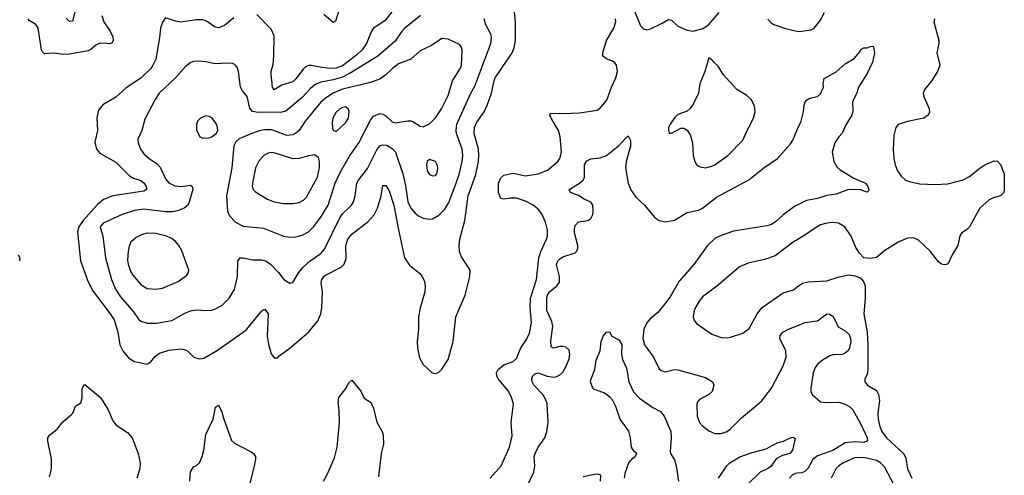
# Model space of a CAD drawing. Header units: inches. Extents: x 1649636 to 1815363, y 506543 to 641975.
# Tile 365 of 656: x 1714990 to 1721335, y 613489 to 616424. Entities that reach past the tile are written whole.
import ezdxf

# ---------------------------------------------------------------- set-up
doc = ezdxf.new("R2010")
doc.units = ezdxf.units.IN
doc.header["$MEASUREMENT"] = 0
doc.layers.add('B7611', color=7, linetype='Continuous')
doc.layers.add('B7621', color=7, linetype='Continuous')

msp = doc.modelspace()

# ---------------------------------------------------------------- linework, layer by layer
at = {"layer": 'B7611', "color": 5}
for points, elevation in [([(1716370, 616435.6), (1716310, 616387.4), (1716270, 616371), (1716250, 616375.1), (1716193.7, 616413.7), (1716170, 616423.1), (1716130, 616423.9), (1716028.6, 616408.6), (1715994.1, 616414.1), (1715930, 616435.3), (1715910, 616408.7), (1715897.1, 616370), (1715891.5, 616310), (1715865.9, 616170), (1715848.1, 616130), (1715833.6, 616110), (1715770, 616046.4), (1715676, 615984), (1715610, 615924.4), (1715524.7, 615875.3), (1715498.3, 615841.7), (1715487.5, 615792.5), (1715490.2, 615709.8), (1715474.2, 615634.2), (1715484.9, 615590), (1715505.2, 615565.2), (1715610, 615505.5), (1715697.7, 615417.7), (1715723.7, 615403.7), (1715770, 615388), (1715790, 615374), (1715803.8, 615350), (1715806.3, 615333.7), (1715806.3, 615330), (1715790, 615318.4), (1715590.6, 615289.4), (1715530, 615265), (1715490, 615233.9), (1715398.5, 615130), (1715370.9, 615090), (1715362.4, 615057.6), (1715381.8, 614870), (1715425.9, 614745.9), (1715459.4, 614679.4), (1715573.2, 614530), (1715598.6, 614490), (1715622.3, 614410), (1715634.7, 614330), (1715655.2, 614290), (1715690, 614244.9), (1715730, 614222), (1715810, 614205.3), (1715830, 614214.9), (1715864, 614256), (1715890, 614275.2), (1715950, 614294.3), (1716030, 614302.7), (1716050, 614300.2), (1716070, 614291.3), (1716110, 614251.2), (1716124.8, 614244.8), (1716150, 614239.8), (1716176.4, 614243.6), (1716256.9, 614290), (1716430, 614410.1), (1716453.2, 614430), (1716550, 614548), (1716570, 614559.1), (1716590.2, 614530), (1716585.1, 614385.1), (1716592.8, 614332.8), (1716610.6, 614270.6), (1716630, 614244.7), (1716650, 614244.7), (1716661.6, 614258.4), (1716730, 614308.9), (1716850, 614410.3), (1716910, 614483.1), (1716929.8, 614530), (1716937.5, 614570), (1716940.2, 614670), (1716931.6, 614730), (1716936.1, 614750), (1716949.1, 614770), (1716961.2, 614778.8), (1717061.3, 614830), (1717081.5, 614850), (1717093.4, 614886.6), (1717091.4, 614970), (1717103.8, 615010), (1717130, 615042.6), (1717235.4, 615124.6), (1717273.4, 615166.6), (1717295, 615210), (1717318, 615290), (1717330, 615354.8), (1717344.5, 615355.5), (1717350, 615354.9), (1717370, 615321.3), (1717400.4, 615230), (1717430.1, 615070.1), (1717470.2, 614890), (1717501.6, 614841.6), (1717567, 614790), (1717584.2, 614770), (1717598.2, 614738.2), (1717602, 614710), (1717599.6, 614670), (1717570, 614566), (1717559.8, 614510), (1717559.3, 614430), (1717551.2, 614350), (1717553.4, 614310), (1717566.6, 614246.6), (1717590, 614203), (1717648.5, 614148.5), (1717670, 614144.9), (1717690, 614153), (1717710, 614173), (1717750, 614234.8), (1717783.9, 614350), (1717799.1, 614510), (1717859.7, 614650), (1717889.6, 614770.4), (1717891.6, 614810), (1717836.6, 614896.6), (1717824.2, 614930), (1717821.6, 614970), (1717826.8, 615010), (1717857.4, 615130), (1717879.4, 615290), (1717930, 615426.7), (1717945.3, 615510), (1717949.4, 615550), (1717946.7, 615590), (1717918.1, 615690), (1717920.7, 615730), (1717936.5, 615763.5), (1717981.8, 615830), (1718003.2, 615876.8), (1718029.3, 615950), (1718046.4, 616030), (1718054.5, 616050), (1718163.2, 616210), (1718176.5, 616243.5), (1718183.9, 616290), (1718184.6, 616410), (1718165.6, 616590)], 820), ([(1715349, 616489), (1715330, 616414), (1715310, 616412), (1715290, 616433)], 760), ([(1717438.7, 616541.3), (1717342.7, 616417.3), (1717269.3, 616370), (1717254.1, 616345.9), (1717224.7, 616270), (1717197.2, 616230), (1717163.1, 616196.9), (1717070, 616126.2), (1717030, 616112.7), (1716990, 616110.4), (1716935.8, 616115.8), (1716870, 616129.8), (1716850, 616128.9), (1716830, 616118.8), (1716815.7, 616104.3), (1716770, 616043.1), (1716750, 616023.4), (1716678.4, 616001.6), (1716630, 615972), (1716619.7, 615990), (1716609.8, 616070), (1716609.8, 616090), (1716622.1, 616137.9), (1716628.3, 616190), (1716630, 616320.9), (1716610, 616362), (1716517.1, 616457.1)], 820), ([(1715518.2, 616450), (1715532.8, 616410), (1715572, 616350), (1715590, 616313.7), (1715591.6, 616290), (1715584.9, 616275.1), (1715570, 616267.9), (1715530, 616273), (1715502, 616270), (1715479.4, 616260.6), (1715447.5, 616232.5), (1715430, 616223.4), (1715310, 616202.6), (1715270, 616200.6), (1715212.2, 616207.8), (1715150, 616203.6), (1715136.2, 616216.2), (1715129.8, 616229.8), (1715108.4, 616370), (1715093.9, 616393.9), (1715050, 616418.7), (1715043.8, 616430)], 780), ([(1717571.5, 616450), (1717470, 616367), (1717450, 616346.4), (1717410, 616285.6), (1717298.2, 616190), (1717119.8, 616080.2), (1717070, 616054.6), (1717010, 616035.5), (1716930, 616022.5), (1716893.2, 616006.8), (1716860.4, 615979.6), (1716810, 615923.4), (1716705.4, 615834.6), (1716670, 615825.5), (1716609, 615829), (1716525.9, 615825.9), (1716490, 615832.9), (1716473.1, 615853.1), (1716455.3, 615930), (1716425.9, 615965.9), (1716412.7, 615990), (1716399.7, 616090), (1716390, 616119), (1716376.1, 616136.1), (1716361.6, 616141.6), (1716330, 616144), (1716250, 616139.2), (1716190, 616152.3), (1716143.4, 616156.6), (1716110, 616154.7), (1716091.5, 616148.5), (1716058, 616122), (1715994.6, 616050), (1715888.8, 615950), (1715861.5, 615910), (1715796.5, 615783.5), (1715776.5, 615710), (1715750, 615654), (1715752.9, 615630), (1715769.1, 615590), (1715790, 615559.5), (1715823.1, 615530), (1715875.8, 615495.8), (1715895, 615475), (1715930, 615398.7), (1715950, 615372.6), (1715990, 615354), (1716030, 615350.2), (1716090, 615357.6), (1716102, 615350), (1716105.3, 615330), (1716078.9, 615241.1), (1716072, 615228), (1716050, 615209.7), (1716007, 615193), (1715973.6, 615186.4), (1715930, 615185.7), (1715790, 615202.5), (1715730, 615195.7), (1715650.7, 615169.3), (1715527.3, 615112.7), (1715508.8, 615090), (1715524.5, 615030), (1715542.7, 614890), (1715580.1, 614750), (1715607.6, 614687.6), (1715639, 614639), (1715722.1, 614542.1), (1715754.6, 614494.6), (1715770, 614482.8), (1715810, 614469.1), (1715870, 614468.1), (1715970, 614485.2), (1716050, 614531.4), (1716090, 614548.1), (1716130, 614554.4), (1716189.7, 614550.3), (1716227.2, 614552.8), (1716256.6, 614563.4), (1716294.8, 614585.2), (1716339.7, 614630), (1716373.5, 614686.5), (1716394.2, 614770), (1716395.1, 614870), (1716409.8, 614890.2), (1716430, 614890.3), (1716490, 614878), (1716550, 614876.9), (1716576.3, 614870), (1716606.7, 614850), (1716656.4, 614796.4), (1716690.7, 614750), (1716730, 614726.4), (1716750, 614730.7), (1716786.8, 614793.2), (1716816.9, 614830), (1716860.4, 614870), (1716930, 614918.5), (1716953.3, 614946.7), (1717050, 615143.2), (1717070, 615173), (1717128.8, 615230), (1717141.1, 615250), (1717152.2, 615290), (1717162.5, 615370), (1717172.8, 615390), (1717230, 615465.5), (1717290, 615586.3), (1717310, 615611.1), (1717330, 615618.5), (1717354.8, 615614.8), (1717390, 615595.2), (1717411.9, 615570), (1717459.2, 615430), (1717476.4, 615356.4), (1717491.3, 615250), (1717510, 615210.2), (1717537.6, 615177.6), (1717560, 615160), (1717590, 615144.7), (1717630, 615138.3), (1717650, 615140.9), (1717690, 615164.9), (1717730, 615204.4), (1717754.7, 615245.3), (1717802.3, 615370), (1717824.4, 615435.6), (1717840.7, 615510), (1717844.2, 615550), (1717840.2, 615590), (1717804.3, 615690), (1717801.9, 615710), (1717807.2, 615750), (1717897.4, 615950), (1717923.2, 615996.8), (1718026, 616270), (1718029, 616309), (1718025.5, 616330), (1717993.5, 616390), (1717982.6, 616430)], 840), ([(1717044.6, 616475.4), (1717024.7, 616415.3), (1717010, 616406), (1716950, 616456.5)], 780), ([(1718020.3, 613470), (1718092.8, 613550), (1718146, 613670), (1718163.3, 613743.3), (1718156, 613830), (1718172.2, 613950), (1718159.6, 613990), (1718139, 614030), (1718072.1, 614110), (1718063.4, 614130), (1718062, 614150), (1718072.3, 614170), (1718110, 614199.7), (1718170, 614222.8), (1718190, 614242), (1718218.5, 614310), (1718255.7, 614364.3), (1718275.2, 614404.8), (1718287.2, 614470), (1718278.1, 614570), (1718282, 614630), (1718320.8, 614750), (1718334.4, 614890), (1718348, 614930), (1718385.2, 615010), (1718390.6, 615030), (1718391.4, 615068.6), (1718378.7, 615118.7), (1718353.8, 615173.8), (1718330, 615203.5), (1718298, 615230), (1718250, 615254), (1718190, 615273.2), (1718150, 615274.4), (1718110, 615268.7), (1718090, 615271.6), (1718075, 615310), (1718074.2, 615370), (1718090, 615406.2), (1718110, 615421.4), (1718170, 615434.9), (1718250, 615419.1), (1718330, 615430.2), (1718390, 615454), (1718457.2, 615510), (1718470.7, 615530), (1718480.6, 615570), (1718473.3, 615670), (1718462, 615710), (1718413.5, 615790), (1718405.4, 615810), (1718410, 615822.8), (1718490, 615819.8), (1718596.5, 615823.5), (1718710, 615841.7), (1718727.3, 615852.7), (1718774.2, 615905.8), (1718802.2, 615990), (1718830.7, 616050), (1718842, 616090), (1718836.2, 616130), (1718825.8, 616145.8), (1718810, 616157.4), (1718771.6, 616171.6), (1718746.6, 616190), (1718748.3, 616210), (1718771.7, 616290), (1718818.6, 616370), (1718830.6, 616410), (1718829.1, 616430)], 780), ([(1718953.8, 616473.8), (1718990, 616384), (1719010, 616364.9), (1719030, 616359.1), (1719050, 616364), (1719130, 616401), (1719170, 616426), (1719190, 616421), (1719230, 616382.8), (1719290, 616356), (1719330, 616351), (1719392.5, 616367.5), (1719429.1, 616390.9), (1719497.2, 616470)], 780), ([(1719810, 616428), (1719830, 616404.9), (1719850, 616392), (1719930, 616365.7), (1720000, 616350.8)], 780), ([(1718254.5, 613410), (1718303.5, 613510), (1718308.8, 613550), (1718304.8, 613610), (1718310.9, 613630), (1718331.6, 613670), (1718374, 613730), (1718386, 613770), (1718395.3, 613830), (1718388.6, 613948.6), (1718378.9, 613978.9), (1718361.1, 614010), (1718302.9, 614070), (1718292, 614090), (1718290, 614111.3), (1718297, 614130), (1718310, 614143), (1718330, 614148.2), (1718388.3, 614128.3), (1718430, 614121.1), (1718450, 614125.2), (1718470, 614135.9), (1718490, 614154.3), (1718510, 614187.2), (1718530, 614239.1), (1718535.4, 614270), (1718530, 614294.3), (1718510, 614313.6), (1718490, 614319.3), (1718470, 614318.5), (1718430, 614307.3), (1718415.5, 614315.5), (1718412.9, 614352.9), (1718425.3, 614450), (1718418.8, 614478.8), (1718386.5, 614550), (1718386.3, 614630), (1718391.4, 614650), (1718403.2, 614670), (1718451.5, 614710), (1718467.7, 614732.3), (1718468.1, 614770), (1718450, 614838), (1718449.2, 614850), (1718456.4, 614870), (1718470, 614884.4), (1718490, 614896.1), (1718570, 614923), (1718578, 614930), (1718587, 614950), (1718587.3, 614970), (1718564.7, 615050), (1718563.9, 615076.1), (1718570, 615098), (1718590, 615121), (1718650, 615130.8), (1718670, 615142.8), (1718682.7, 615170), (1718686, 615190), (1718682.7, 615230), (1718670, 615249), (1718627.3, 615267.3), (1718590, 615291.5), (1718539, 615310), (1718529.4, 615330), (1718597, 615370), (1718620.7, 615390), (1718629.6, 615410), (1718628.6, 615490), (1718645.1, 615514.9), (1718670, 615527.3), (1718730, 615534.9), (1718770, 615548.8), (1718847.3, 615610), (1718910, 615676), (1718925.5, 615645.5), (1718925.6, 615610), (1718897.3, 615510), (1718894, 615470), (1718911.6, 615371.6), (1718927.5, 615327.5), (1718960.7, 615280.7), (1719015.5, 615230), (1719083, 615150), (1719098, 615138), (1719111, 615130), (1719150, 615122.4), (1719210, 615133.2), (1719290, 615182.3), (1719363.1, 615196.9), (1719390, 615208.8), (1719480.1, 615279.9), (1719688.6, 615391.4), (1719784.7, 615470), (1719873.3, 615530), (1719956.3, 615623.7), (1719971.3, 615648.7), (1720000, 615713.8)], 760), ([(1720000, 615229.4), (1719990, 615224.5), (1719910, 615166.2), (1719859.2, 615120.8), (1719830, 615103.2), (1719804.6, 615095.4), (1719590, 615061.4), (1719510, 615034.4), (1719470, 615014), (1719422.3, 614970), (1719333.5, 614846.5), (1719240, 614740), (1719180.9, 614639.1), (1719147.5, 614592.5), (1719101.4, 614538.6), (1719050, 614494.5), (1719030.2, 614470), (1719011.1, 614430), (1719004.4, 614370), (1719015, 614330), (1719073.1, 614250), (1719110, 614174), (1719123.1, 614163.1), (1719150, 614156.4), (1719209.7, 614170.3), (1719230, 614168.7), (1719410, 614118.7), (1719454.4, 614090), (1719462.4, 614070), (1719452, 614028), (1719430.8, 614010), (1719370, 613978), (1719358, 613962), (1719352.5, 613947.5), (1719355.8, 613870), (1719370.6, 613830), (1719390, 613807.7), (1719430, 613774.8), (1719470, 613759.1), (1719510, 613758.7), (1719548.5, 613771.5), (1719573.3, 613790), (1719641.8, 613858.2), (1719770, 613966.5), (1719835.2, 614050), (1719910, 614194), (1719929.2, 614250), (1719926.5, 614290), (1719887.6, 614370), (1719891.2, 614390), (1719908, 614410), (1719943.7, 614430), (1720000, 614452.8)], 760), ([(1720000, 615006.2), (1719983.4, 614996.6), (1719857.4, 614902.6), (1719790, 614878.8), (1719684.2, 614855.8), (1719628.3, 614831.7), (1719490, 614713.3), (1719390, 614638), (1719367.4, 614610), (1719344.2, 614570), (1719335.3, 614550), (1719328.5, 614510), (1719334.4, 614490), (1719350, 614466), (1719450, 614398.4), (1719510, 614375.8), (1719550, 614373.7), (1719570, 614378), (1719650, 614404.4), (1719690, 614434.9), (1719742.6, 614530), (1719774, 614570), (1719910, 614665.3), (1719975.5, 614684.5), (1720000, 614702.2)], 780), ([(1714978.7, 614910), (1714991.1, 614890), (1714988.3, 614870)], 780), ([(1718886, 613470), (1718894.2, 613510), (1718915.8, 613570), (1718940.2, 613599.8), (1718956.3, 613610), (1718965.6, 613630), (1718950, 613642), (1718931.6, 613670), (1718926, 613730), (1718914, 613774), (1718859.9, 613850), (1718832.2, 613932.2), (1718811.1, 613971.1), (1718791.9, 613991.9), (1718757.1, 614017.1), (1718690, 614042.9), (1718682.9, 614050), (1718668, 614090), (1718671.6, 614110), (1718695.1, 614170), (1718704.8, 614230), (1718729.7, 614290), (1718737, 614350), (1718750, 614384.7), (1718770, 614412), (1718790, 614414), (1718805.4, 614385.4), (1718850, 614361), (1718870, 614332), (1718867.7, 614270), (1718874, 614234), (1718899, 614179), (1718915.5, 614090), (1718946, 614026), (1718984.7, 613984.7), (1719070, 613926), (1719119.2, 613899.2), (1719143.2, 613870), (1719185.3, 613770), (1719188.1, 613730), (1719181.8, 613641.8), (1719183.7, 613630), (1719208.4, 613588.4), (1719220.5, 613550), (1719235.6, 613450)], 740), ([(1716946.6, 613450), (1716970, 613493), (1717017.7, 613602.3), (1717035.1, 613670), (1717050.8, 613830), (1717048.6, 613908.6), (1717041.2, 613958.8), (1717045.2, 613990), (1717091.4, 614048.6), (1717110, 614084.7), (1717130, 614101), (1717187.7, 614030), (1717210, 613986.8), (1717250, 613960.7), (1717257.1, 613950), (1717270, 613921), (1717290.2, 613830.2), (1717324.4, 613770), (1717332.4, 613747.6), (1717333.7, 613690), (1717318.6, 613630), (1717301.6, 613478.4)], 780), ([(1715181.3, 613478.7), (1715195, 613530), (1715194, 613594), (1715171, 613709), (1715171, 613730), (1715184.2, 613750), (1715230, 613786), (1715266.9, 613833.1), (1715321.6, 613878.4), (1715331.1, 613890), (1715350, 613933.4), (1715384.2, 613955.8), (1715392.4, 613987.6), (1715393.1, 614046.9), (1715398.4, 614061.6), (1715410, 614073), (1715510.2, 613990), (1715559.8, 613910), (1715590, 613840.3), (1715610, 613814.2), (1715684, 613764), (1715715.2, 613730), (1715753.1, 613630), (1715764.9, 613570), (1715764.4, 613530), (1715745.3, 613470)], 780), ([(1716085.8, 613450), (1716090, 613510.4), (1716110, 613544), (1716130, 613551.4), (1716147.6, 613570), (1716166.3, 613610), (1716177, 613650), (1716190, 613750.7), (1716237.3, 613850), (1716252.3, 613927.7), (1716270, 613940.7), (1716290, 613904.7), (1716304.2, 613850), (1716353.4, 613713.4), (1716374.8, 613694.8), (1716480.7, 613640.7), (1716495.8, 613630), (1716508.9, 613610), (1716509, 613590), (1716496.3, 613530), (1716469.4, 613430)], 780), ([(1719492.2, 613470), (1719547.3, 613550), (1719566.6, 613570), (1719630, 613608.7), (1719710, 613636.3), (1719799.9, 613660.1), (1719870, 613698.9), (1719910.7, 613709.3), (1719950, 613727.2), (1719973.7, 613733.7), (1719986.8, 613726.8), (1719969.1, 613650), (1719951.7, 613630), (1719904.5, 613615.5), (1719865.2, 613594.8), (1719830, 613545.3), (1719810, 613531.7), (1719760.3, 613510), (1719675.7, 613424.3)], 740), ([(1718732, 613450), (1718735.3, 613490), (1718715.3, 613495.3), (1718694.5, 613494.5), (1718621.2, 613478.8)], 760), ([(1720000, 613501.6), (1719990, 613500.7), (1719970, 613491.6), (1719949.3, 613470)], 760)]:
    msp.add_lwpolyline(points, dxfattribs=dict(at, elevation=elevation))
for points, elevation in [([(1717710, 616302.4), (1717643, 616257), (1717570, 616223.5), (1717510.2, 616169.8), (1717430, 616139.1), (1717391.3, 616110), (1717350, 616068.7), (1717310, 616040.9), (1717242.1, 616017.9), (1717070, 615975.8), (1717009.7, 615950.3), (1716960.8, 615919.2), (1716929, 615891), (1716828.4, 615770), (1716789.6, 615710.4), (1716770, 615692.7), (1716750, 615682.2), (1716710, 615678.9), (1716613.7, 615713.7), (1716570, 615715.5), (1716532.7, 615707.3), (1716473.9, 615686.1), (1716403.7, 615656.3), (1716381.8, 615638.2), (1716368.9, 615611.1), (1716357.4, 615470), (1716322.4, 615290), (1716328.8, 615191.2), (1716341.4, 615161.4), (1716379.4, 615119.4), (1716430, 615093.2), (1716560.3, 615080.3), (1716690.2, 615030.2), (1716730, 615022.9), (1716770, 615025.2), (1716810, 615035.9), (1716850, 615057.2), (1716883.8, 615090), (1716930, 615152.4), (1716976.7, 615230), (1717023.4, 615370), (1717057.2, 615442.8), (1717115.4, 615544.6), (1717176.1, 615630), (1717250, 615776), (1717270, 615802.3), (1717310, 615819.5), (1717330, 615815.8), (1717350, 615804.2), (1717390, 615765.5), (1717410, 615759.6), (1717490, 615772.8), (1717510, 615771.6), (1717530, 615764.2), (1717570, 615738), (1717590, 615733), (1717630, 615754), (1717670, 615792.2), (1717707.4, 615850), (1717750, 615934.9), (1717778.7, 616030), (1717830, 616110.7), (1717835.8, 616130), (1717841.1, 616230), (1717834.7, 616250), (1717823.7, 616263.7), (1717750, 616299.1)], 860), ([(1719430, 616178), (1719403.8, 616090), (1719372.2, 616010), (1719364.9, 615950), (1719330, 615879.3), (1719310, 615852), (1719290, 615835.1), (1719230, 615812.3), (1719210, 615792.7), (1719180.7, 615750), (1719171.3, 615730), (1719171.6, 615711.6), (1719174, 615694), (1719190, 615692), (1719250, 615724.7), (1719270, 615724.7), (1719290, 615711.3), (1719310, 615682), (1719326, 615630), (1719330.3, 615550), (1719340.3, 615510), (1719350, 615490.7), (1719361.5, 615481.5), (1719375.1, 615475.1), (1719410, 615470.4), (1719450, 615479.6), (1719470, 615489.1), (1719551.9, 615548.1), (1719650, 615647), (1719676.5, 615710), (1719718, 615790), (1719729.8, 615830), (1719724.4, 615870), (1719703.5, 615910), (1719675.4, 615935.4), (1719610, 615973.6), (1719523.6, 616070), (1719490, 616124), (1719462, 616150), (1719450, 616168)], 780), ([(1717090, 615861.7), (1717070, 615859.3), (1717050, 615847.1), (1717030, 615828), (1717006.9, 615790), (1717002.3, 615762.3), (1717004.7, 615724.7), (1717010, 615711.3), (1717030, 615704.7), (1717090, 615758.7), (1717107.4, 615790), (1717112.3, 615832.3), (1717106, 615850)], 880), ([(1716190, 615805.1), (1716154.8, 615790), (1716136.3, 615770), (1716128, 615750), (1716130, 615714), (1716151, 615670), (1716170, 615660.5), (1716210, 615663.7), (1716230, 615670.5), (1716255.1, 615690), (1716266.6, 615710), (1716264.5, 615730), (1716257, 615750), (1716230, 615789.3), (1716210, 615800.7)], 860), ([(1716610, 615567.7), (1716590, 615564.1), (1716562.3, 615550), (1716530, 615512.8), (1716510, 615469.3), (1716489.3, 615370), (1716488.2, 615350), (1716494, 615330), (1716510, 615315.3), (1716586.8, 615266.8), (1716630, 615250.3), (1716690, 615239.1), (1716750, 615239), (1716790, 615246.3), (1716818.5, 615261.5), (1716838.4, 615281.6), (1716908.1, 615410), (1716921.8, 615470), (1716922, 615510), (1716915.8, 615535.8), (1716890, 615553.3), (1716850, 615547.1), (1716790, 615529.8), (1716750, 615527.8), (1716630, 615566.4)], 880), ([(1717630, 615524), (1717616, 615510), (1717610.7, 615490), (1717616.3, 615450), (1717630, 615426.8), (1717650, 615419.1), (1717670, 615420.7), (1717678, 615430), (1717682.9, 615450), (1717685.1, 615470), (1717680.9, 615490), (1717668.7, 615510)], 860), ([(1715810, 615049.8), (1715779, 615041), (1715739.8, 615020.2), (1715706, 614990), (1715694.4, 614965.6), (1715687.5, 614932.5), (1715684.9, 614875.1), (1715688.2, 614850), (1715704.2, 614804.2), (1715718.7, 614778.7), (1715770, 614717.3), (1715810, 614692.4), (1715870, 614688), (1715910, 614694), (1716010, 614736.9), (1716063.7, 614776.3), (1716076.2, 614790), (1716079.6, 614810), (1716035, 614935), (1716015.8, 614970), (1715994.3, 614994.3), (1715970, 615014), (1715930, 615032), (1715867.4, 615047.4)], 860)]:
    msp.add_lwpolyline(points, close=True, dxfattribs=dict(at, elevation=elevation))
at = {"layer": 'B7621', "color": 5}
for points, elevation in [([(1720000, 616350.8), (1720010, 616348.7), (1720090, 616358), (1720110, 616370.3), (1720150, 616420.3), (1720176.1, 616470)], 780), ([(1720883.7, 616430), (1720881.1, 616410), (1720913, 616290), (1720913.4, 616270), (1720900.5, 616210), (1720918.4, 616130), (1720904.4, 616090), (1720867.5, 616032.5), (1720823.1, 615976.9), (1720812.7, 615950), (1720816.4, 615930), (1720850.3, 615850), (1720851.9, 615828.1), (1720844.9, 615810), (1720816, 615790), (1720711.2, 615768.8), (1720650, 615749.4), (1720636.4, 615730), (1720622.5, 615677.5), (1720618.8, 615590), (1720622, 615530), (1720630.2, 615490), (1720646.7, 615450), (1720670, 615415.3), (1720698.4, 615390), (1720730, 615378.9), (1720790, 615367.2), (1720890, 615361.7), (1720970, 615365.6), (1721070, 615393.4), (1721110, 615412.8), (1721179.6, 615470), (1721210, 615488.8), (1721270, 615514.4), (1721290, 615513), (1721310, 615490.8), (1721333.6, 615430), (1721334.6, 615330), (1721330.9, 615310), (1721310, 615288.2), (1721262.6, 615277.4), (1721236, 615264), (1721177.7, 615210), (1721110, 615089.5), (1721090, 615069.6), (1721060.7, 615050), (1721048.5, 615031.5), (1721034.9, 614970), (1720999.1, 614910), (1720970, 614849.5), (1720950, 614844.7), (1720930.4, 614849.6), (1720910, 614865.1), (1720859.7, 614930), (1720814.6, 614974.6), (1720782.7, 615002.7), (1720750, 615019.7), (1720710, 615016.3), (1720650, 614991.5), (1720563.7, 614936.3), (1720510, 614891.8), (1720470, 614885.1), (1720430, 614889.3), (1720400.5, 614920.5), (1720377.1, 614957.1), (1720348.2, 615030), (1720307.6, 615090), (1720265.9, 615114.1), (1720230, 615118.5), (1720190, 615113.3), (1720150, 615101.7), (1720128.2, 615090), (1720050, 615035.1), (1720000, 615006.2)], 780), ([(1720000, 615713.8), (1720024.8, 615770), (1720041.3, 615830), (1720045.4, 615874.6), (1720056.6, 615903.4), (1720082, 615918), (1720130, 615928.4), (1720150, 615945.5), (1720169.6, 615990), (1720167.6, 616012.4), (1720174.5, 616045.5), (1720250, 616088), (1720310, 616138.8), (1720366.6, 616173.4), (1720404, 616216), (1720410, 616231.3), (1720430, 616242), (1720450, 616242), (1720472, 616252), (1720490, 616254), (1720492, 616250), (1720497.3, 616210), (1720485.5, 616150), (1720450, 616077.2), (1720394.8, 615990), (1720384.9, 615950), (1720363, 615910), (1720355.5, 615890), (1720357.5, 615837.5), (1720352.4, 615810), (1720314, 615746), (1720290, 615694), (1720267.3, 615670), (1720242, 615630), (1720224.4, 615570), (1720235.3, 615510), (1720255.8, 615475.8), (1720277.6, 615457.6), (1720364, 615404), (1720439.5, 615370), (1720454.9, 615350), (1720460.5, 615330), (1720458.4, 615321.6), (1720450, 615313.2), (1720407.9, 615327.9), (1720330, 615329.6), (1720250, 615299.1), (1720190, 615291), (1720130, 615271.1), (1720060.8, 615259.2), (1720000, 615229.4)], 760), ([(1720000, 614702.2), (1720033.6, 614726.4), (1720070, 614734.4), (1720190, 614742.3), (1720270, 614767.6), (1720330, 614779.3), (1720374.4, 614774.4), (1720410, 614759.1), (1720430, 614734), (1720436.9, 614710), (1720438.2, 614630), (1720429.2, 614530), (1720450.7, 614410.7), (1720455.1, 614330), (1720456.1, 614170), (1720450, 614139), (1720436.4, 614110), (1720435.8, 614090), (1720452.2, 614070), (1720510, 614035.8), (1720524.7, 614010), (1720529.3, 613970), (1720520.2, 613890), (1720522.6, 613850), (1720529.5, 613810), (1720545.6, 613770), (1720575.5, 613730), (1720687.2, 613627.2), (1720699.3, 613599.3), (1720711.5, 613530), (1720738.4, 613470)], 780), ([(1720000, 614452.8), (1720050, 614473.1), (1720130, 614484.9), (1720190, 614528.5), (1720210, 614527), (1720230.9, 614510.9), (1720264.8, 614444.8), (1720310, 614420.6), (1720335.4, 614395.4), (1720343.9, 614370), (1720345.1, 614350), (1720338, 614310), (1720329.1, 614290), (1720310, 614274.6), (1720290, 614267.7), (1720230, 614264), (1720210, 614258.2), (1720170, 614235.8), (1720133.5, 614206.5), (1720116.3, 614183.7), (1720102, 614150), (1720087.2, 614050), (1720087.9, 614027.9), (1720097.1, 614010), (1720150, 613963.1), (1720190, 613957.2), (1720270, 613959.8), (1720310, 613947.7), (1720339, 613930), (1720358.2, 613910), (1720410, 613817.7), (1720450.1, 613730), (1720453.2, 613710), (1720430, 613700.6), (1720370, 613704.5), (1720310, 613697.1), (1720230, 613648.8), (1720130, 613614.9), (1720101, 613590), (1720070, 613534), (1720050, 613512.3), (1720030, 613504.2), (1720000, 613501.6)], 760), ([(1720625.7, 613425.7), (1720563.1, 613543.1), (1720536.2, 613570), (1720510, 613583.9), (1720430, 613603.2), (1720370, 613601.1), (1720297.7, 613570), (1720268.1, 613550), (1720249.2, 613530), (1720218.8, 613470)], 780)]:
    msp.add_lwpolyline(points, dxfattribs=dict(at, elevation=elevation))

doc.saveas('drawing.dxf')
